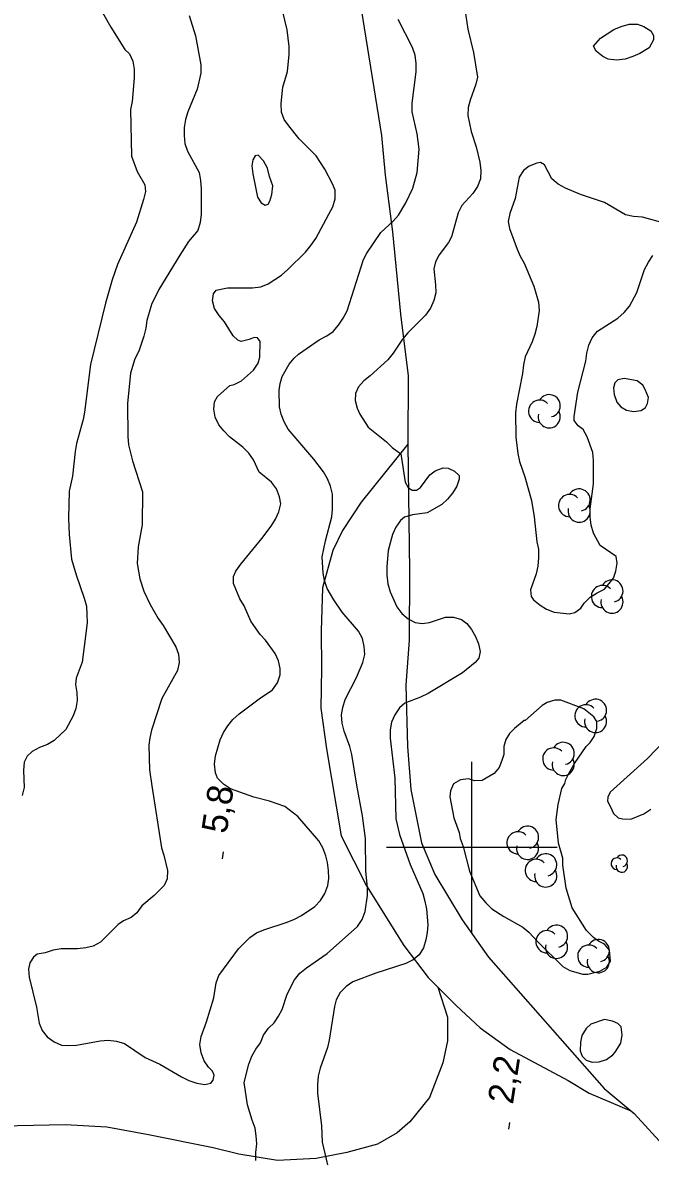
# Model space of a CAD drawing. Extents: x 282461 to 284471, y 5554090 to 5557646.
# Drawn here: x 283147.4 to 283220.9, y 5556563.4 to 5556696.5 of the extents above; entities that cross this region are included whole.
import ezdxf

# ---------------------------------------------------------------- set-up
doc = ezdxf.new("R2010")
doc.units = 0
for name, color, linetype in [('Niveau 1', 7, 'Continuous'), ('Niveau 2', 7, 'Continuous'), ('Niveau 22', 7, 'Continuous'), ('Niveau 3', 7, 'Continuous'), ('Niveau 44', 7, 'Continuous'), ('Niveau 61', 7, 'Continuous')]:
    doc.layers.add(name, color=color, linetype=linetype)

msp = doc.modelspace()

# ---------------------------------------------------------------- linework, layer by layer
at = {"layer": 'Niveau 1'}
for points in [[(283175.11, 5556617.38), (283176.67, 5556618.44), (283177.24, 5556619.26), (283177.57, 5556620.19), (283177.56, 5556620.94), (283177.38, 5556621.81), (283176.96, 5556622.68), (283175.84, 5556624.23), (283175.2, 5556624.92), (283174.13, 5556626.48), (283173.36, 5556628.27), (283172.83, 5556629.07), (283172.11, 5556630.86), (283172.1, 5556631.68), (283172.38, 5556632.32), (283172.95, 5556633.14), (283175.41, 5556636.13), (283176.5, 5556637.59), (283177.01, 5556638.41), (283177.41, 5556639.28), (283177.63, 5556640.21), (283177.5, 5556641.02), (283177.14, 5556641.95), (283176.55, 5556642.75), (283175.09, 5556643.9), (283174.43, 5556645.34), (283173.9, 5556646.15), (283173.2, 5556646.84), (283171.62, 5556648.04), (283170.97, 5556648.73), (283170.38, 5556649.47), (283169.96, 5556650.34), (283169.78, 5556651.27), (283169.88, 5556652.14), (283170.22, 5556652.78), (283171.66, 5556654.07), (283172.18, 5556654.19), (283173.05, 5556654.61), (283174.43, 5556655.85), (283175, 5556656.67), (283175.16, 5556657.36), (283175.2, 5556659.22), (283174.9, 5556659.62), (283174.5, 5556659.68), (283173.92, 5556659.44), (283172.99, 5556659.2), (283172.59, 5556659.36), (283172.06, 5556659.88), (283171.05, 5556661.49), (283170.4, 5556662.24), (283169.87, 5556663.05), (283169.63, 5556663.97), (283169.74, 5556664.79), (283170.08, 5556665.2), (283171.41, 5556665.5), (283174.31, 5556665.48), (283175.3, 5556665.61), (283176.16, 5556665.96), (283177.72, 5556666.97), (283178.47, 5556667.62), (283180.53, 5556669.67), (283181.16, 5556670.43), (283181.73, 5556671.25), (283183.27, 5556674.11), (283183.72, 5556674.99), (283184, 5556675.92), (283183.99, 5556676.91), (283183.69, 5556677.66), (283182.8, 5556679.39), (283181.79, 5556680.94), (283179.8, 5556682.95), (283178.56, 5556684.45), (283178.03, 5556685.2), (283177.73, 5556686.06), (283177.66, 5556687.05), (283177.87, 5556688.97), (283178.43, 5556690.83), (283178.63, 5556692.81), (283178.62, 5556693.73), (283178.37, 5556695.7), (283177.51, 5556699.29)], [(283166.91, 5556697.37), (283167.64, 5556695), (283168.26, 5556691.58), (283168.27, 5556690.6), (283167.83, 5556688.73), (283166.76, 5556686.11), (283166.48, 5556685.18), (283166.31, 5556684.25), (283166.32, 5556683.32), (283166.39, 5556682.39), (283166.69, 5556681.47), (283168.06, 5556678.99), (283168.24, 5556678.06), (283168.31, 5556677.07), (283168.29, 5556674.11), (283168.19, 5556673.13), (283167.91, 5556672.19), (283166.82, 5556670.91), (283165.79, 5556669.33), (283163.34, 5556665.29), (283162.49, 5556663.54), (283161.94, 5556661.68), (283161.83, 5556660.75), (283161.61, 5556659.82), (283160.99, 5556658.07), (283160.54, 5556657.19), (283160.04, 5556655.51), (283159.67, 5556651.96), (283159.72, 5556648.07), (283159.79, 5556647.09), (283160.27, 5556645.24), (283161.42, 5556641.59), (283161.4, 5556637.76), (283160.91, 5556635.15), (283160.82, 5556633.23), (283161.13, 5556631.43), (283161.61, 5556629.99)], [(283161.61, 5556629.99), (283162.33, 5556628.43), (283163.28, 5556626.76), (283163.87, 5556625.95), (283165.35, 5556623.47), (283165.65, 5556622.61), (283165.72, 5556621.62), (283165.55, 5556620.69), (283163.68, 5556617.42), (283162.5, 5556613.69), (283162.28, 5556612.82), (283162.17, 5556611.95), (283162.27, 5556609.05), (283162.52, 5556607.19), (283163.65, 5556599.95), (283163.95, 5556599.08), (283164.38, 5556597.29), (283164.33, 5556596.3), (283163.99, 5556595.54), (283162.79, 5556594.37), (283161.35, 5556593.13), (283160.78, 5556592.31), (283160.09, 5556591.78), (283159.22, 5556591.37), (283158.59, 5556590.95), (283156.52, 5556588.9), (283155.66, 5556588.43), (283154.79, 5556588.24), (283153.81, 5556588.11), (283151.89, 5556588.09), (283150.96, 5556587.96), (283150.04, 5556587.66), (283149.11, 5556587.48), (283148.65, 5556587.13), (283148.25, 5556586.48), (283148.09, 5556585.73), (283148.16, 5556584.8), (283149.01, 5556581.27), (283149.32, 5556579.41), (283149.68, 5556578.55), (283150.27, 5556577.8), (283151.09, 5556577.23), (283151.96, 5556576.83), (283152.72, 5556576.78), (283153.71, 5556576.85), (283156.49, 5556577.35), (283157.41, 5556577.42), (283158.4, 5556577.31), (283159.33, 5556577.03), (283161.73, 5556575.38), (283163.48, 5556574.59), (283166, 5556573.11), (283166.87, 5556572.71), (283167.8, 5556572.37), (283168.74, 5556572.21), (283169.43, 5556572.39), (283169.72, 5556572.74), (283169.82, 5556573.33), (283169.65, 5556573.79), (283169.18, 5556574.25), (283168.64, 5556574.99), (283168.29, 5556575.92), (283168.16, 5556576.9), (283168.32, 5556577.83), (283168.94, 5556579.58), (283169.78, 5556582.38), (283170.05, 5556584.12), (283170.38, 5556585), (283172.67, 5556588.1), (283173.99, 5556589.45), (283174.79, 5556589.98), (283175.66, 5556590.34), (283178.38, 5556591.24), (283179.24, 5556591.6), (283180.05, 5556592.01), (283181.61, 5556593.08), (283182.3, 5556593.78), (283182.81, 5556594.6), (283183.15, 5556595.53), (283183.25, 5556596.35), (283183.24, 5556597.27), (283183.11, 5556598.2), (283182.93, 5556599.01), (283182.57, 5556599.94), (283182.1, 5556600.74), (283179.63, 5556603.62), (283178.1, 5556604.76), (283176.3, 5556605.38), (283174.49, 5556605.88), (283171.75, 5556606.83), (283170.93, 5556607.4), (283170.23, 5556608.09), (283169.99, 5556608.73), (283169.86, 5556609.71), (283169.97, 5556610.7), (283170.52, 5556612.56), (283170.92, 5556613.44), (283171.43, 5556614.2), (283172, 5556614.96), (283172.75, 5556615.61), (283175.11, 5556617.38)]]:
    msp.add_lwpolyline(points, dxfattribs=at)
at = {"layer": 'Niveau 2'}
for points in [[(283198.72, 5556701.29), (283199.54, 5556695.77), (283200.22, 5556693.05), (283200.66, 5556690.15), (283200.49, 5556689.33), (283199.82, 5556687.46), (283199.59, 5556686.59), (283199.55, 5556685.66), (283199.92, 5556683.8), (283200.52, 5556682.01), (283200.95, 5556680.21), (283201.08, 5556679.22), (283201.03, 5556678.23), (283200.69, 5556677.36), (283200.12, 5556676.54), (283198.86, 5556675.13), (283198.4, 5556674.25), (283197.62, 5556671.45), (283197.28, 5556670.81), (283196.19, 5556669.34), (283195.74, 5556668.52), (283195.57, 5556667.71), (283195.77, 5556665.85), (283195.78, 5556664.92), (283195.56, 5556663.99), (283195.16, 5556663.11), (283194.59, 5556662.29), (283192.52, 5556660.23), (283191.89, 5556659.47), (283190.8, 5556657.83), (283190.17, 5556657.07), (283188.1, 5556655.18), (283187.35, 5556654.59), (283186.72, 5556653.89), (283186.38, 5556653.13), (283186.34, 5556652.31), (283186.58, 5556651.39), (283186.88, 5556650.69), (283187.88, 5556649.19), (283190, 5556647.47), (283190.7, 5556646.78), (283191.7, 5556646.04), (283192.2, 5556642.73), (283192.56, 5556642.1), (283193.03, 5556641.81), (283193.55, 5556641.82), (283194.01, 5556642.11), (283195.1, 5556643.58), (283195.73, 5556644.05), (283196.66, 5556644.41), (283197.24, 5556644.36)], [(283155.94, 5556699.22), (283157.72, 5556695.99), (283159.38, 5556693.39), (283159.91, 5556692.88), (283160.32, 5556692.01), (283160.45, 5556691.08), (283160.46, 5556690.09), (283160.21, 5556687.3), (283160.04, 5556686.37), (283160.16, 5556680.91), (283160.82, 5556679.12), (283161.71, 5556677.56), (283161.78, 5556676.75), (283161.56, 5556675.82), (283160.72, 5556673.19), (283158.51, 5556668.23), (283157.89, 5556666.42), (283157.11, 5556663.69), (283155.34, 5556656.52), (283154.65, 5556650.94), (283154.49, 5556650.06), (283153.71, 5556647.27), (283153.54, 5556646.34), (283153.23, 5556643.43), (283152.84, 5556641.68), (283152.76, 5556638.54), (283152.84, 5556636.63), (283153.11, 5556633.73), (283153.65, 5556631.88), (283154.62, 5556629.16), (283154.86, 5556628.23), (283154.93, 5556627.24), (283154.94, 5556626.31), (283154.84, 5556625.33), (283154.36, 5556621.66), (283153.68, 5556619.8), (283153.57, 5556619.04), (283153.76, 5556618.11), (283153.77, 5556617.18), (283153.61, 5556616.25), (283153.33, 5556615.38), (283152.47, 5556613.8), (283151.09, 5556612.51), (283150.29, 5556612.03), (283149.36, 5556611.67), (283148.5, 5556611.2), (283147.92, 5556610.67), (283147.58, 5556609.97), (283147.48, 5556608.98), (283147.56, 5556607.01), (283147.34, 5556606.07)], [(283179.21, 5556657.26), (283179.72, 5556657.73), (283182.14, 5556659.39), (283183.01, 5556659.86), (283183.76, 5556660.39), (283184.39, 5556661.1), (283184.96, 5556661.92), (283185.41, 5556662.79), (283187.32, 5556668.8), (283187.72, 5556669.56), (283189.37, 5556671.96), (283190.81, 5556673.31), (283191.44, 5556674.01), (283192.29, 5556675.42), (283193.09, 5556677.17), (283193.59, 5556678.98), (283193.85, 5556681.71), (283193.59, 5556683.51), (283193.04, 5556686.11), (283193.03, 5556687.1), (283193.51, 5556690.77), (283193.5, 5556691.75), (283193.37, 5556692.74), (283193.07, 5556693.61), (283191.4, 5556696.9)], [(283220.79, 5556693.58), (283219.69, 5556692.92), (283218.88, 5556692.57), (283217.96, 5556692.27), (283216.97, 5556692.14), (283215.98, 5556692.24), (283215.34, 5556692.58), (283214.57, 5556693.21), (283214.28, 5556693.79), (283215.08, 5556694.73), (283216.64, 5556695.74), (283217.51, 5556696.1), (283218.43, 5556696.34), (283219.42, 5556696.35), (283220.18, 5556696.07), (283221, 5556695.56), (283221.3, 5556695.04), (283221.3, 5556694.51), (283220.79, 5556693.58)], [(283176.33, 5556678.52), (283176.09, 5556679.5), (283175.61, 5556680.37), (283174.97, 5556681), (283174.62, 5556680.93), (283174.34, 5556680.47), (283174.23, 5556679.77), (283174.35, 5556678.84), (283174.91, 5556676.12), (283175.32, 5556675.43), (283175.79, 5556675.15), (283176.14, 5556675.27), (283176.36, 5556675.62), (283176.59, 5556676.43), (283176.69, 5556677.42), (283176.33, 5556678.52)], [(283219.99, 5556673.78), (283218.94, 5556673.83), (283218.01, 5556674.05), (283215.55, 5556675.48), (283212.74, 5556676.43), (283210.99, 5556677.17), (283210.11, 5556677.63), (283209.4, 5556678.26), (283208.51, 5556679.88), (283208.04, 5556680.16), (283207.64, 5556680.1), (283206.71, 5556679.74), (283206.08, 5556679.21), (283205.56, 5556678.45), (283205.07, 5556675.94), (283204.45, 5556674.19), (283204.28, 5556673.25), (283204.41, 5556672.44), (283205.31, 5556670.01), (283205.67, 5556669.2), (283206.15, 5556668.39), (283207.28, 5556665.67), (283207.83, 5556663.81), (283207.9, 5556662.82), (283207.63, 5556660.96), (283207.41, 5556660.08), (283207.07, 5556659.15), (283206.27, 5556657.4), (283206.05, 5556656.46), (283205.95, 5556655.47), (283205.23, 5556651.86), (283205.13, 5556650.87), (283205.16, 5556648.02), (283205.42, 5556646.1), (283205.6, 5556645.17), (283206.21, 5556643.37), (283207, 5556640.59), (283207.31, 5556638.67), (283207.63, 5556635.77), (283207.82, 5556634.9), (283207.83, 5556633.91), (283207.73, 5556632.92), (283207.56, 5556631.99), (283206.89, 5556630.12), (283206.95, 5556629.36), (283207.25, 5556628.96), (283208.01, 5556628.33), (283208.77, 5556627.87), (283209.65, 5556627.53), (283211.4, 5556627.32), (283212.09, 5556627.5), (283212.79, 5556627.98), (283213.19, 5556628.56), (283213.88, 5556629.27), (283214.69, 5556629.8), (283215.55, 5556630.22), (283216.59, 5556631.51), (283216.87, 5556632.33), (283217.03, 5556633.26), (283216.91, 5556634.02), (283215.03, 5556635.33), (283214.26, 5556636.78), (283214.01, 5556637.71), (283213.88, 5556638.69), (283213.87, 5556639.62), (283214.25, 5556642.54), (283214.27, 5556645.27), (283214.2, 5556646.2), (283213.54, 5556648.05), (283213.07, 5556648.92), (283212.48, 5556649.32), (283212.01, 5556649.96), (283212, 5556650.42), (283212.43, 5556653.28), (283213.38, 5556656.9), (283213.48, 5556657.83), (283213.71, 5556658.76), (283214.1, 5556659.64), (283214.73, 5556660.4), (283217.1, 5556661.94), (283217.85, 5556662.59), (283218.48, 5556663.35), (283219.34, 5556664.93), (283220.23, 5556667.62), (283220.69, 5556668.5), (283221.2, 5556669.26)], [(283222.56, 5556673.06), (283219.99, 5556673.78)], [(283174.73, 5556563.35), (283174.72, 5556564.28), (283174.83, 5556565.27), (283174.76, 5556566.2), (283174.63, 5556567.13), (283174.27, 5556568.05), (283173.73, 5556569.85), (283173.35, 5556572.45), (283173.9, 5556574.61), (283174.24, 5556575.54), (283174.7, 5556576.36), (283175.27, 5556577.12), (283175.61, 5556578), (283176.18, 5556578.82), (283176.87, 5556579.46), (283177.38, 5556580.23), (283177.78, 5556580.99), (283178.4, 5556582.79), (283179.25, 5556584.49), (283179.88, 5556585.25), (283180.63, 5556585.9), (283183.05, 5556587.55), (283186.61, 5556590.73), (283187.18, 5556591.55), (283187.52, 5556592.48), (283187.79, 5556594.34), (283187.78, 5556595.27), (283187.58, 5556597.19), (283187.54, 5556601.02), (283187.21, 5556603.69), (283186.53, 5556607.28), (283185.97, 5556610.87), (283185.72, 5556611.8), (283185.06, 5556613.59), (283184.82, 5556614.52), (283184.75, 5556615.51), (283184.91, 5556616.38), (283185.19, 5556617.31), (283186.5, 5556619.88), (283187.23, 5556621.63), (283187.46, 5556622.57), (283187.39, 5556623.49), (283187.2, 5556624.42), (283186.73, 5556625.29), (283184.84, 5556627.53), (283183.84, 5556628.97), (283183.07, 5556630.3), (283182.76, 5556631.22), (283182.58, 5556632.09), (283182.5, 5556634.01), (283182.88, 5556635.87), (283183.61, 5556638.67), (283183.71, 5556639.54), (283183.69, 5556641.34), (283183.45, 5556642.27), (283183.09, 5556643.13), (283182.62, 5556643.94), (283181.49, 5556645.44), (283178.49, 5556648.95), (283178.02, 5556649.81), (283177.66, 5556650.68), (283177.47, 5556651.55), (283177.45, 5556653.47), (283177.56, 5556654.28), (283177.78, 5556655.1), (283178.63, 5556656.56), (283179.21, 5556657.26)], [(283220.33, 5556653.58), (283220.03, 5556654.1), (283219.39, 5556654.61), (283217.87, 5556654.89), (283217.12, 5556654.7), (283216.77, 5556654.35), (283216.61, 5556653.77), (283216.67, 5556653.01), (283216.98, 5556652.09), (283217.45, 5556651.57), (283218.15, 5556651.17), (283218.97, 5556651), (283219.84, 5556651.13), (283220.36, 5556651.49), (283220.58, 5556651.95), (283220.69, 5556652.65), (283220.33, 5556653.58)], [(283197.24, 5556644.36), (283198, 5556644.02), (283198.53, 5556643.5), (283198.54, 5556643.1), (283198.25, 5556642.28), (283197.74, 5556641.46), (283197.17, 5556640.75), (283196.48, 5556640.11), (283194.8, 5556639.16), (283193.06, 5556638.91), (283192.13, 5556638.66), (283191.67, 5556638.25), (283191.1, 5556637.49), (283190.71, 5556636.61), (283190.2, 5556634.75), (283190.05, 5556632.83), (283190.06, 5556631.84), (283190.19, 5556630.85), (283190.44, 5556629.92), (283191.21, 5556628.13), (283191.8, 5556627.38), (283192.57, 5556626.75), (283193.38, 5556626.3), (283194.2, 5556626.19), (283195.07, 5556626.32), (283196.92, 5556626.92), (283197.85, 5556626.93), (283198.79, 5556626.65), (283199.43, 5556626.19), (283199.96, 5556625.5), (283200.44, 5556624.69), (283200.8, 5556623.82), (283200.98, 5556622.9), (283200.82, 5556622.14), (283200.42, 5556621.61), (283198.92, 5556620.43), (283194.88, 5556618), (283194.01, 5556617.58), (283192.16, 5556616.86), (283191.53, 5556616.33), (283191.01, 5556615.51), (283190.62, 5556614.64), (283190.45, 5556613.76), (283190.46, 5556612.78), (283190.98, 5556608.07), (283191.1, 5556603.31), (283191.53, 5556601.51), (283192.79, 5556597.98), (283194.28, 5556594.57), (283194.52, 5556593.7), (283194.71, 5556592.77), (283194.85, 5556590.91), (283194.8, 5556590.04), (283194.64, 5556589.17), (283194.36, 5556588.23), (283193.84, 5556587.41), (283193.15, 5556586.82), (283192.28, 5556586.41), (283188.75, 5556585.26), (283186.09, 5556584.24), (283185.28, 5556583.71), (283184.59, 5556583.01), (283184.14, 5556582.13), (283183.91, 5556581.37), (283183.32, 5556577.41), (283183.1, 5556576.54), (283182.26, 5556574.14), (283182.03, 5556573.21), (283181.93, 5556572.22), (283181.94, 5556571.23), (283182.39, 5556567.4), (283182.47, 5556565.49), (283183.09, 5556562.82)], [(283206.28, 5556614.84), (283206.16, 5556614.84), (283205.01, 5556613.9), (283204.44, 5556613.31), (283203.98, 5556612.6), (283203.76, 5556611.79), (283203.77, 5556610.86), (283203.54, 5556610.16), (283203.2, 5556609.34), (283202.63, 5556608.63), (283201.24, 5556607.8), (283200.31, 5556607.79), (283199.61, 5556608.02), (283198.68, 5556607.89), (283197.87, 5556607.41), (283197.53, 5556606.6), (283197.43, 5556605.9), (283197.92, 5556603.46), (283198.52, 5556601.72), (283198.65, 5556601.02), (283199.01, 5556600.1), (283199.74, 5556597.2), (283200.94, 5556594.3), (283201.64, 5556593.5), (283202.35, 5556592.81), (283203.76, 5556591.89), (283205.98, 5556590.64), (283206.69, 5556590.06), (283207.75, 5556588.91), (283210.69, 5556586.04), (283211.51, 5556585.58), (283213.03, 5556585.13), (283213.61, 5556585.14), (283215, 5556585.51), (283215.81, 5556585.98), (283216.27, 5556586.68), (283216.14, 5556587.96), (283215.55, 5556588.65), (283214.85, 5556588.99), (283214.26, 5556589.45), (283213.43, 5556590.26), (283211.77, 5556592.92), (283211.05, 5556595.23), (283210.67, 5556597.91), (283210.66, 5556598.72), (283210.17, 5556600.46), (283209.91, 5556603.25), (283210.12, 5556605), (283210.56, 5556606.86), (283210.91, 5556607.45), (283211.02, 5556607.92), (283211.36, 5556608.62), (283212.04, 5556609.79), (283213.41, 5556611.78), (283213.87, 5556612.25), (283214.33, 5556612.96), (283214.67, 5556613.89), (283214.66, 5556614.71), (283214.3, 5556615.28), (283213.13, 5556616.2), (283210.44, 5556617.22), (283209.74, 5556617.21), (283208.82, 5556616.96), (283208.24, 5556616.61), (283206.28, 5556614.84)], [(283222.62, 5556612.51), (283220.61, 5556610.39), (283216.23, 5556606.45), (283215.95, 5556605.86), (283215.9, 5556605.4), (283216.31, 5556604.65)], [(283216.31, 5556604.65), (283216.61, 5556603.95), (283217.14, 5556603.43), (283217.67, 5556603.32), (283218.65, 5556603.28), (283220.16, 5556603.93), (283220.97, 5556604.47)], [(283217.45, 5556577.05), (283217.61, 5556578.04), (283217.49, 5556578.97), (283217.13, 5556579.37), (283216.49, 5556579.65), (283215.56, 5556579.82), (283213.94, 5556579.28), (283213.42, 5556578.8), (283212.91, 5556577.98), (283212.74, 5556577.17), (283212.69, 5556576.18), (283212.93, 5556575.54), (283213.4, 5556575.08), (283214.1, 5556574.86), (283214.92, 5556574.87), (283215.79, 5556575.17), (283216.54, 5556575.7), (283216.82, 5556576), (283217.45, 5556577.05)]]:
    msp.add_lwpolyline(points, dxfattribs=at)
at = {"layer": 'Niveau 22'}
for points in [[(283187.06, 5556698.1), (283189.45, 5556683.33), (283189.85, 5556678.69), (283190.73, 5556672.04), (283191.65, 5556662.39), (283192.55, 5556655.19), (283192.53, 5556647.17), (283192.7, 5556632.33), (283192.68, 5556624.23), (283192.28, 5556618.99), (283192.47, 5556611.78), (283192.88, 5556606.78), (283194.12, 5556600.52), (283195.67, 5556596.81), (283198.88, 5556591.5), (283201.95, 5556587.12), (283215.51, 5556571.75), (283219.04, 5556568.82), (283222.81, 5556564.68), (283224.23, 5556562.37)], [(283192.53, 5556647.17), (283187.03, 5556640.39), (283184.87, 5556637.07), (283183.74, 5556634.73), (283182.51, 5556630.38), (283182.35, 5556625.34), (283182.4, 5556620.93), (283182.34, 5556616.28), (283182.97, 5556611.53), (283184.72, 5556601.33), (283187.69, 5556595.47), (283192.06, 5556588.5), (283194.89, 5556584.76), (283198.18, 5556581.49), (283201, 5556578.85), (283204.52, 5556576.33), (283211.31, 5556572.69), (283213.77, 5556571.2), (283218.63, 5556569.16)], [(283196.04, 5556583.62), (283197.15, 5556580.11), (283197.18, 5556577.32), (283196.63, 5556574.75), (283195.05, 5556570.69), (283192.76, 5556567.87), (283191.26, 5556566.58), (283188.95, 5556565.24), (283185.36, 5556564.25), (283181.77, 5556563.57), (283177.26, 5556563.35), (283172.73, 5556564.06), (283169.71, 5556564.81), (283162.14, 5556566.34), (283157.26, 5556567.22), (283152.38, 5556567.51), (283146.78, 5556567.38), (283139.11, 5556566.51), (283135.15, 5556565.56), (283131.43, 5556564.27), (283129.47, 5556563.08)]]:
    msp.add_lwpolyline(points, dxfattribs=at)
at = {"layer": 'Niveau 3'}
for p, q in [((283170.8, 5556598.66), (283170.92, 5556599.45)), ((283204.34, 5556566.99), (283204.46, 5556567.78))]:
    msp.add_line(p, q, dxfattribs=at)
at = {"layer": 'Niveau 44'}
for centre, radius, start, end in [((283207.96, 5556651.04), 1.3, 44.1154, 269.804), ((283209.08, 5556651.69), 1.3, 282.2692, 149.7263), ((283209.08, 5556650.39), 1.3, 166.9369, 29.6212), ((283212.58, 5556640.65), 1.3, 282.2692, 149.7263), ((283211.47, 5556640), 1.3, 44.1154, 269.804), ((283212.58, 5556639.35), 1.3, 166.9369, 29.6212), ((283216.43, 5556630), 1.3, 282.2692, 149.7263), ((283215.31, 5556629.35), 1.3, 44.1154, 269.804), ((283216.43, 5556628.7), 1.3, 166.9369, 29.6212), ((283213.38, 5556615.38), 1.3, 44.1154, 269.804), ((283214.5, 5556616.03), 1.3, 282.2692, 149.7263), ((283214.5, 5556614.73), 1.3, 166.9369, 29.6212), ((283209.61, 5556610.34), 1.3, 44.1154, 269.804), ((283210.72, 5556610.99), 1.3, 282.2692, 149.7263), ((283210.72, 5556609.69), 1.3, 166.9369, 29.6212), ((283205.42, 5556600.52), 1.3, 44.1154, 269.804), ((283206.54, 5556601.17), 1.3, 282.2692, 149.7263), ((283206.54, 5556599.87), 1.3, 166.9369, 29.6212), ((283208.67, 5556597.94), 1.3, 282.2692, 149.7263), ((283217.58, 5556598.41), 0.672, 282.2692, 149.7263), ((283207.55, 5556597.29), 1.3, 44.1154, 269.804), ((283217, 5556598.08), 0.672, 44.1154, 269.804), ((283217.58, 5556597.74), 0.672, 166.9369, 29.6212), ((283208.67, 5556596.64), 1.3, 166.9369, 29.6212), ((283208.81, 5556588.94), 1.3, 44.1154, 269.804), ((283209.93, 5556589.59), 1.3, 282.2692, 149.7263), ((283209.93, 5556588.29), 1.3, 166.9369, 29.6212), ((283213.71, 5556587.25), 1.3, 44.1154, 269.804), ((283214.83, 5556587.9), 1.3, 282.2692, 149.7263), ((283214.83, 5556586.6), 1.3, 166.9369, 29.6212)]:
    msp.add_arc(centre, radius, start, end, dxfattribs=at)
at = {"layer": 'Niveau 61'}
for points in [[(283200, 5556590), (283200, 5556610)], [(283190, 5556600), (283210, 5556600)]]:
    msp.add_lwpolyline(points, dxfattribs=at)

# ---------------------------------------------------------------- texts
at = {"layer": 'Niveau 3'}
for s, p in [('5,8  ', (283171.28, 5556601.5)), ('2,2  ', (283204.82, 5556569.83))]:
    msp.add_text(s, height=3, rotation=81.0957, dxfattribs=at).set_placement(p)

doc.saveas('drawing.dxf')
